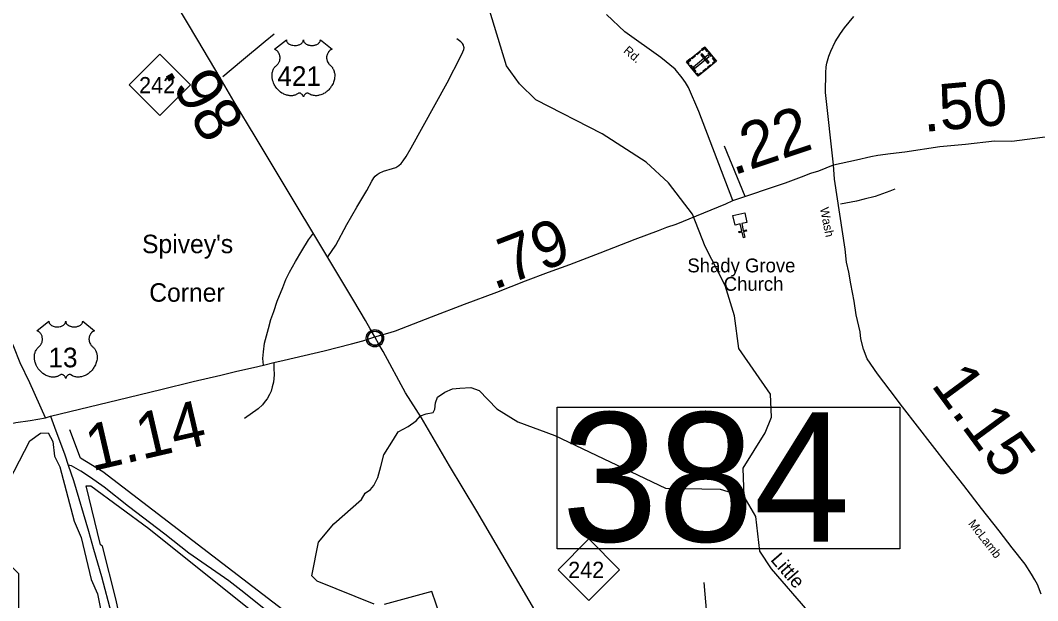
# Model space of a CAD drawing. Extents: x 2093524 to 2270757, y 289120 to 570408.
# Drawn here: x 2149355 to 2160382, y 523580 to 529870 of the extents above; entities that cross this region are included whole.
import ezdxf

# ---------------------------------------------------------------- set-up
doc = ezdxf.new("R2010")
doc.units = 0
for name, color, linetype in [('Exist Civil Demographics Community CELL', 7, 'Continuous'), ('Exist Civil Demographics Community Label', 7, 'Continuous'), ('Exist Cultural Cemetery CELL', 7, 'Continuous'), ('Exist Cultural Church CELL', 7, 'Continuous'), ('Exist Cultural Church Label', 7, 'Continuous'), ('Exist Hydrographic Creek Single Shore', 7, 'Continuous'), ('Exist Hydrographic Creek Single Shore Label', 7, 'Continuous'), ('Exist Hydrographic Misc Water Feature', 7, 'Continuous'), ('Exist Road Non-System Type 51', 7, 'Continuous'), ('Exist Road Primary NC Shield CELL', 7, 'Continuous'), ('Exist Road Primary NC Shield Number Label', 7, 'Continuous'), ('Exist Road Primary US Attributed', 7, 'Continuous'), ('Exist Road Primary US Mileage Hundredths English Label', 7, 'Continuous'), ('Exist Road Primary US Shield CELL', 7, 'Continuous'), ('Exist Road Primary US Shield Number Label', 7, 'Continuous'), ('Exist Road Secondary Mileage Hundredths English Label', 7, 'Continuous'), ('Exist Road Secondary Structure Standard Bridge Number Label', 7, 'Continuous'), ('Exist Road Secondary Type 51 Attributed', 7, 'Continuous'), ('Exist Road Secondary Type 51 Label', 7, 'Continuous')]:
    doc.layers.add(name, color=color, linetype=linetype)

msp = doc.modelspace()

# ---------------------------------------------------------------- linework, layer by layer
at = {"layer": 'Exist Civil Demographics Community CELL'}
msp.add_lwpolyline([(2153121, 526436), (2153122, 526442), (2153123, 526449), (2153126, 526456), (2153129, 526462), (2153133, 526467), (2153136, 526472), (2153140, 526477), (2153145, 526481), (2153150, 526486), (2153156, 526490), (2153161, 526493), (2153166, 526495), (2153171, 526497), (2153177, 526499), (2153181, 526500), (2153186, 526501), (2153190, 526502), (2153197, 526502), (2153201, 526502), (2153207, 526502), (2153212, 526501), (2153216, 526500), (2153221, 526498), (2153227, 526497), (2153233, 526494), (2153240, 526490), (2153245, 526487), (2153250, 526483), (2153253, 526479), (2153257, 526475), (2153261, 526470), (2153264, 526466), (2153267, 526461), (2153270, 526456), (2153272, 526451), (2153273, 526446), (2153275, 526441), (2153276, 526435), (2153276, 526430), (2153277, 526424), (2153276, 526418), (2153276, 526413), (2153275, 526407), (2153273, 526401), (2153271, 526395), (2153269, 526390), (2153266, 526384), (2153263, 526379), (2153259, 526374), (2153255, 526369), (2153250, 526364), (2153245, 526360), (2153240, 526357), (2153235, 526354), (2153229, 526351), (2153221, 526348), (2153215, 526347), (2153209, 526346), (2153204, 526345), (2153200, 526345), (2153194, 526345), (2153190, 526345), (2153184, 526346), (2153178, 526347), (2153174, 526349), (2153169, 526351), (2153164, 526353), (2153160, 526355), (2153153, 526359), (2153148, 526363), (2153143, 526368), (2153138, 526373), (2153135, 526376), (2153132, 526381), (2153128, 526388), (2153126, 526391), (2153125, 526395), (2153122, 526404), (2153121, 526411), (2153120, 526416), (2153120, 526422), (2153120, 526427), (2153120, 526433)], close=True, dxfattribs=at)
for radius in [94.3, 76.7]:
    msp.add_circle((2153198, 526424), radius, dxfattribs=at)
at = {"layer": 'Exist Cultural Cemetery CELL'}
for points in [[(2156773, 529580), (2156899, 529427), (2156703, 529265), (2156576, 529419)], [(2156682, 529506), (2156716, 529533), (2156723, 529525), (2156689, 529497)], [(2156746, 529506), (2156732, 529494), (2156807, 529403), (2156821, 529415)], [(2156739, 529553), (2156747, 529544), (2156772, 529565), (2156797, 529533), (2156806, 529540), (2156773, 529580)], [(2156820, 529523), (2156853, 529483), (2156844, 529476), (2156811, 529516)], [(2156597, 529393), (2156606, 529400), (2156592, 529417), (2156623, 529443), (2156616, 529452), (2156576, 529419)], [(2156630, 529463), (2156664, 529491), (2156671, 529482), (2156638, 529454)], [(2156820, 529478), (2156808, 529492), (2156651, 529363), (2156663, 529349)], [(2156802, 529362), (2156836, 529389), (2156843, 529380), (2156810, 529353)], [(2156866, 529399), (2156859, 529408), (2156884, 529428), (2156858, 529460), (2156866, 529467), (2156899, 529427)], [(2156622, 529382), (2156676, 529316), (2156667, 529309), (2156613, 529374)], [(2156682, 529290), (2156691, 529298), (2156705, 529281), (2156736, 529306), (2156743, 529298), (2156703, 529265)], [(2156751, 529320), (2156785, 529347), (2156792, 529338), (2156759, 529311)]]:
    msp.add_lwpolyline(points, close=True, dxfattribs=at)
at = {"layer": 'Exist Cultural Church CELL'}
msp.add_lwpolyline([(2157230, 527679), (2157174, 527666), (2157191, 527592), (2157222, 527599), (2157226, 527583), (2157194, 527576), (2157208, 527518), (2157192, 527514), (2157179, 527573), (2157148, 527566), (2157144, 527581), (2157175, 527588), (2157158, 527663), (2157102, 527650), (2157079, 527754), (2157206, 527783)], close=True, dxfattribs=at)
at = {"layer": 'Exist Hydrographic Creek Single Shore'}
for points in [[(2157200, 524708), (2157189, 525016), (2157429, 525399), (2157495, 525568), (2157485, 525817), (2157141, 526313), (2157097, 526665), (2156995, 526995), (2156776, 527419), (2156641, 527770), (2156381, 528110), (2156138, 528334), (2155661, 528639), (2154943, 529008), (2154767, 529182), (2154624, 529375), (2154429, 530015)], [(2153191, 523542), (2152573, 523791), (2152514, 523848), (2152587, 524214), (2152753, 524414), (2153051, 524677), (2153094, 524745), (2153152, 524786), (2153185, 524829), (2153230, 524916), (2153261, 525035), (2153293, 525159), (2153399, 525326), (2153449, 525410), (2153559, 525466), (2153645, 525529), (2153692, 525582), (2153755, 525606), (2153828, 525619), (2153846, 525656), (2153856, 525725), (2153878, 525784), (2153956, 525839), (2154038, 525875), (2154119, 525882), (2154236, 525889), (2154328, 525858), (2154520, 525657), (2154746, 525518), (2155147, 525369), (2156349, 524800), (2156941, 524789), (2157200, 524708)], [(2160404, 519090), (2160178, 519468), (2159877, 519691), (2159701, 519931), (2159591, 520189), (2159468, 521353), (2159358, 521670), (2158786, 522541), (2158752, 522666), (2158517, 522933), (2157890, 523470), (2157496, 523925), (2157369, 524117), (2157326, 524492), (2157200, 524708)], [(2153908, 523406), (2153815, 523680), (2153299, 523537)]]:
    msp.add_lwpolyline(points, dxfattribs=at)
at = {"layer": 'Exist Hydrographic Misc Water Feature'}
for points in [[(2149457, 525313), (2149573, 525396), (2149657, 525398), (2149707, 525305), (2149725, 525147), (2149784, 525031), (2149937, 524441), (2150013, 524265), (2150124, 523810), (2150191, 523652), (2150380, 522726), (2150447, 522610), (2151284, 521989), (2152998, 520850), (2153139, 520893), (2154233, 522009), (2154224, 522091), (2154148, 522198), (2153545, 522738), (2152309, 523396), (2150250, 524976), (2150008, 525125), (2149890, 525432)], [(2149470, 523131), (2149340, 523344), (2149337, 523869), (2149262, 523946), (2149203, 524062), (2149211, 524245), (2149035, 524426), (2149059, 524550), (2149457, 525313)], [(2152972, 521076), (2151115, 522373), (2150563, 522788), (2150392, 523585), (2150247, 524169), (2150222, 524186), (2150068, 524825), (2150118, 524824), (2150746, 524362), (2152143, 523245), (2153597, 522445), (2153982, 522073), (2153974, 522024), (2153063, 521078), (2152972, 521076)]]:
    msp.add_lwpolyline(points, dxfattribs=at)
at = {"layer": 'Exist Road Non-System Type 51'}
msp.add_line((2156982, 528511), (2157206, 527964), dxfattribs=at)
for points in [[(2152105, 529719), (2152007, 529640), (2151753, 529428), (2151551, 529259)], [(2152686, 527306), (2152773, 527432), (2152894, 527656), (2153002, 527845), (2153111, 528025), (2153166, 528128), (2153187, 528163), (2153200, 528182), (2153221, 528200), (2153246, 528214), (2153291, 528234), (2153388, 528263), (2153425, 528276), (2153459, 528297), (2153484, 528318), (2153503, 528346), (2153536, 528394), (2153591, 528487), (2153982, 529191), (2154130, 529483), (2154150, 529528), (2154161, 529553), (2154165, 529573), (2154163, 529583), (2154158, 529600), (2154146, 529619), (2154131, 529636), (2154086, 529670)], [(2149627, 525562), (2149458, 525940), (2149352, 526158), (2149283, 526330), (2149237, 526435), (2149195, 526532), (2149050, 526878), (2148869, 527312), (2148816, 527429), (2148741, 527607), (2148682, 527754), (2148646, 527858), (2148605, 527995), (2148562, 528144), (2148536, 528239), (2148495, 528389), (2148460, 528534), (2148434, 528653), (2148399, 528809), (2148389, 528897), (2148368, 529024), (2148367, 529094)], [(2158834, 528038), (2158778, 528017), (2158619, 527961), (2158501, 527930), (2158419, 527909), (2158246, 527878)], [(2151989, 526131), (2151983, 526206), (2151989, 526277), (2152002, 526371), (2152044, 526529), (2152071, 526627), (2152102, 526712), (2152139, 526826), (2152199, 526975), (2152233, 527062), (2152271, 527141), (2152337, 527257), (2152407, 527371), (2152480, 527490), (2152532, 527563)], [(2152101, 526161), (2152102, 526098), (2152105, 526028), (2152099, 525948), (2152086, 525896), (2152074, 525850), (2152055, 525813), (2152031, 525767), (2152009, 525743), (2151978, 525702), (2151932, 525658), (2151785, 525554)], [(2149681, 525578), (2149725, 525460), (2149836, 525159), (2149873, 525049)], [(2149873, 525049), (2149930, 524883), (2150095, 524334), (2150149, 524136), (2150234, 523843), (2150340, 523444)], [(2151996, 523491), (2151776, 523667), (2151613, 523793), (2151180, 524093), (2150922, 524302), (2150529, 524600), (2150262, 524810), (2150117, 524914), (2150012, 524983), (2149910, 525042), (2149873, 525049)]]:
    msp.add_lwpolyline(points, dxfattribs=at)
at = {"layer": 'Exist Road Primary NC Shield CELL'}
for points in [[(2150533, 529170), (2150866, 529503), (2151199, 529170), (2150866, 528837)], [(2155184, 523915), (2155517, 524248), (2155850, 523915), (2155517, 523582)]]:
    msp.add_lwpolyline(points, close=True, dxfattribs=at)
at = {"layer": 'Exist Road Primary US Attributed'}
for points in [[(2153196, 526439), (2153145, 526525), (2153095, 526615), (2152970, 526830), (2151900, 528611), (2151674, 528986), (2151520, 529248), (2151279, 529654), (2151032, 530065), (2150556, 530881)], [(2158167, 528302), (2158418, 528356), (2158573, 528393), (2158651, 528407), (2158785, 528426), (2158941, 528445), (2159320, 528503), (2159599, 528528), (2159913, 528564), (2160103, 528560), (2160797, 528652)], [(2157076, 527916), (2157648, 528108), (2157821, 528174), (2157924, 528212), (2158011, 528239), (2158167, 528302)], [(2153196, 526439), (2153365, 526486), (2153423, 526506), (2153810, 526656), (2154168, 526793), (2154519, 526924), (2154829, 527045), (2155081, 527140), (2155311, 527223), (2155640, 527350), (2156020, 527497), (2156272, 527590), (2156363, 527628), (2156463, 527662), (2156685, 527751), (2157001, 527880), (2157076, 527916)], [(2147340, 525029), (2147539, 525097), (2148071, 525218), (2148576, 525338), (2148979, 525434), (2149305, 525509), (2149460, 525534), (2149627, 525562), (2149681, 525578), (2150416, 525755), (2150876, 525870), (2151228, 525954), (2151528, 526025), (2151700, 526067), (2151883, 526108), (2151989, 526131), (2152101, 526161), (2152215, 526185), (2152647, 526288), (2152945, 526363), (2153068, 526397), (2153196, 526439)], [(2154930, 523477), (2154301, 524548), (2154005, 525040), (2153703, 525562), (2153530, 525834), (2153288, 526280), (2153246, 526352), (2153196, 526439)]]:
    msp.add_lwpolyline(points, dxfattribs=at)
at = {"layer": 'Exist Road Primary US Shield CELL'}
for points in [[(2152239, 529658), (2152239, 529653), (2152240, 529647), (2152241, 529644), (2152244, 529637), (2152249, 529630), (2152256, 529623), (2152264, 529616), (2152269, 529613), (2152278, 529608), (2152287, 529604), (2152299, 529601), (2152310, 529599), (2152322, 529597), (2152334, 529597), (2152348, 529598), (2152362, 529601), (2152369, 529603), (2152377, 529605), (2152384, 529608), (2152391, 529612), (2152397, 529616), (2152402, 529620), (2152409, 529626), (2152414, 529633), (2152417, 529637), (2152419, 529640), (2152421, 529648), (2152422, 529652), (2152423, 529659), (2152423, 529653), (2152424, 529649), (2152425, 529645), (2152426, 529642), (2152429, 529636), (2152432, 529631), (2152438, 529625), (2152441, 529621), (2152445, 529619), (2152453, 529613), (2152464, 529608), (2152469, 529605), (2152474, 529604), (2152480, 529602), (2152487, 529600), (2152494, 529599), (2152501, 529598), (2152508, 529597), (2152513, 529597), (2152520, 529597), (2152527, 529598), (2152533, 529598), (2152541, 529600), (2152546, 529601), (2152554, 529603), (2152561, 529605), (2152567, 529608), (2152575, 529612), (2152582, 529616), (2152586, 529620), (2152592, 529625), (2152597, 529631), (2152601, 529636), (2152603, 529641), (2152605, 529645), (2152606, 529651), (2152607, 529655), (2152607, 529659), (2152735, 529556), (2152732, 529555), (2152725, 529552), (2152720, 529549), (2152711, 529542), (2152707, 529539), (2152703, 529535), (2152700, 529532), (2152697, 529528), (2152693, 529523), (2152690, 529518), (2152686, 529512), (2152684, 529507), (2152680, 529497), (2152678, 529490), (2152677, 529485), (2152675, 529473), (2152675, 529468), (2152675, 529462), (2152675, 529457), (2152676, 529451), (2152677, 529445), (2152678, 529440), (2152679, 529434), (2152682, 529427), (2152685, 529420), (2152690, 529409), (2152698, 529398), (2152703, 529391), (2152709, 529386), (2152717, 529379), (2152721, 529375), (2152726, 529370), (2152734, 529361), (2152737, 529357), (2152740, 529352), (2152743, 529347), (2152747, 529341), (2152749, 529336), (2152753, 529325), (2152757, 529315), (2152758, 529309), (2152761, 529296), (2152762, 529290), (2152763, 529278), (2152763, 529263), (2152761, 529249), (2152759, 529232), (2152757, 529222), (2152753, 529211), (2152750, 529201), (2152744, 529186), (2152739, 529176), (2152732, 529163), (2152727, 529156), (2152722, 529148), (2152715, 529138), (2152707, 529128), (2152698, 529118), (2152690, 529110), (2152680, 529101), (2152674, 529096), (2152666, 529090), (2152654, 529082), (2152642, 529075), (2152632, 529070), (2152623, 529066), (2152612, 529062), (2152593, 529057), (2152586, 529055), (2152578, 529054), (2152570, 529053), (2152563, 529053), (2152553, 529053), (2152543, 529054), (2152533, 529055), (2152523, 529057), (2152513, 529060), (2152504, 529064), (2152494, 529068), (2152479, 529078), (2152474, 529081), (2152471, 529081), (2152465, 529082), (2152459, 529081), (2152454, 529078), (2152450, 529076), (2152445, 529073), (2152442, 529070), (2152437, 529066), (2152434, 529063), (2152432, 529060), (2152427, 529053), (2152426, 529049), (2152424, 529045), (2152423, 529039), (2152421, 529047), (2152418, 529052), (2152415, 529057), (2152413, 529061), (2152408, 529066), (2152404, 529070), (2152399, 529074), (2152394, 529077), (2152390, 529079), (2152386, 529080), (2152382, 529082), (2152378, 529082), (2152375, 529082), (2152370, 529081), (2152365, 529077), (2152359, 529073), (2152353, 529069), (2152346, 529065), (2152341, 529063), (2152334, 529060), (2152327, 529058), (2152319, 529056), (2152311, 529054), (2152304, 529053), (2152296, 529053), (2152289, 529052), (2152282, 529052), (2152275, 529053), (2152268, 529054), (2152258, 529055), (2152250, 529057), (2152241, 529059), (2152233, 529062), (2152223, 529065), (2152212, 529071), (2152203, 529075), (2152191, 529082), (2152176, 529092), (2152164, 529102), (2152156, 529109), (2152144, 529122), (2152136, 529130), (2152125, 529144), (2152118, 529155), (2152113, 529163), (2152106, 529175), (2152103, 529183), (2152098, 529194), (2152094, 529205), (2152091, 529215), (2152089, 529221), (2152087, 529232), (2152085, 529240), (2152084, 529251), (2152083, 529262), (2152083, 529272), (2152083, 529281), (2152084, 529291), (2152086, 529302), (2152088, 529311), (2152090, 529318), (2152092, 529326), (2152096, 529335), (2152100, 529343), (2152104, 529350), (2152109, 529358), (2152114, 529364), (2152121, 529371), (2152128, 529378), (2152134, 529383), (2152142, 529390), (2152145, 529395), (2152150, 529401), (2152154, 529406), (2152157, 529412), (2152161, 529419), (2152163, 529425), (2152166, 529433), (2152167, 529439), (2152169, 529447), (2152170, 529455), (2152170, 529464), (2152170, 529471), (2152169, 529480), (2152167, 529489), (2152165, 529496), (2152162, 529505), (2152159, 529511), (2152154, 529519), (2152149, 529527), (2152143, 529534), (2152138, 529539), (2152132, 529544), (2152127, 529547), (2152120, 529551), (2152114, 529554), (2152110, 529556)], [(2149663, 526608), (2149663, 526603), (2149665, 526596), (2149666, 526593), (2149669, 526587), (2149673, 526580), (2149680, 526572), (2149688, 526566), (2149693, 526563), (2149702, 526558), (2149712, 526554), (2149723, 526551), (2149734, 526548), (2149747, 526547), (2149759, 526547), (2149772, 526548), (2149787, 526551), (2149793, 526552), (2149801, 526555), (2149808, 526558), (2149816, 526562), (2149822, 526566), (2149826, 526569), (2149833, 526576), (2149839, 526583), (2149841, 526586), (2149843, 526590), (2149846, 526598), (2149846, 526601), (2149847, 526608), (2149847, 526602), (2149848, 526599), (2149849, 526595), (2149851, 526591), (2149853, 526586), (2149856, 526581), (2149862, 526574), (2149866, 526571), (2149869, 526568), (2149878, 526562), (2149888, 526557), (2149893, 526555), (2149898, 526553), (2149905, 526551), (2149911, 526550), (2149918, 526548), (2149925, 526547), (2149932, 526547), (2149938, 526547), (2149945, 526547), (2149951, 526547), (2149958, 526548), (2149965, 526549), (2149971, 526550), (2149978, 526553), (2149985, 526555), (2149992, 526558), (2150000, 526562), (2150006, 526566), (2150011, 526570), (2150016, 526575), (2150022, 526581), (2150025, 526586), (2150027, 526590), (2150029, 526595), (2150030, 526600), (2150031, 526605), (2150031, 526608), (2150160, 526506), (2150157, 526505), (2150150, 526501), (2150144, 526498), (2150135, 526492), (2150131, 526489), (2150128, 526485), (2150124, 526481), (2150121, 526478), (2150117, 526472), (2150114, 526467), (2150111, 526462), (2150108, 526457), (2150104, 526446), (2150102, 526440), (2150101, 526434), (2150100, 526423), (2150099, 526417), (2150099, 526412), (2150100, 526406), (2150100, 526401), (2150101, 526395), (2150102, 526390), (2150104, 526384), (2150106, 526377), (2150109, 526370), (2150115, 526359), (2150122, 526347), (2150128, 526341), (2150133, 526335), (2150141, 526329), (2150145, 526325), (2150150, 526320), (2150158, 526311), (2150161, 526306), (2150165, 526301), (2150168, 526296), (2150171, 526291), (2150173, 526286), (2150178, 526275), (2150181, 526264), (2150183, 526259), (2150185, 526246), (2150186, 526240), (2150187, 526227), (2150187, 526212), (2150186, 526198), (2150183, 526182), (2150181, 526172), (2150178, 526161), (2150174, 526151), (2150168, 526136), (2150163, 526125), (2150156, 526113), (2150152, 526105), (2150146, 526097), (2150140, 526088), (2150132, 526078), (2150122, 526068), (2150115, 526060), (2150105, 526051), (2150098, 526046), (2150090, 526039), (2150078, 526032), (2150066, 526025), (2150056, 526020), (2150048, 526016), (2150036, 526012), (2150017, 526006), (2150010, 526005), (2150002, 526004), (2149994, 526003), (2149987, 526002), (2149977, 526002), (2149967, 526003), (2149958, 526005), (2149948, 526007), (2149937, 526010), (2149928, 526013), (2149919, 526018), (2149903, 526028), (2149898, 526030), (2149896, 526031), (2149890, 526031), (2149884, 526030), (2149878, 526028), (2149874, 526026), (2149869, 526023), (2149866, 526020), (2149861, 526016), (2149858, 526012), (2149856, 526010), (2149852, 526002), (2149850, 525999), (2149848, 525995), (2149847, 525988), (2149845, 525996), (2149842, 526002), (2149840, 526006), (2149837, 526010), (2149832, 526016), (2149828, 526019), (2149824, 526023), (2149818, 526026), (2149814, 526029), (2149810, 526030), (2149806, 526031), (2149802, 526031), (2149799, 526031), (2149795, 526030), (2149789, 526026), (2149783, 526022), (2149777, 526019), (2149770, 526015), (2149765, 526012), (2149759, 526010), (2149751, 526008), (2149743, 526006), (2149735, 526004), (2149728, 526003), (2149721, 526002), (2149714, 526002), (2149706, 526002), (2149700, 526003), (2149692, 526003), (2149682, 526005), (2149674, 526006), (2149666, 526009), (2149657, 526012), (2149647, 526015), (2149636, 526020), (2149628, 526024), (2149615, 526032), (2149600, 526042), (2149588, 526051), (2149580, 526059), (2149568, 526071), (2149561, 526079), (2149549, 526094), (2149542, 526105), (2149538, 526112), (2149531, 526125), (2149527, 526133), (2149522, 526144), (2149518, 526154), (2149515, 526164), (2149513, 526171), (2149511, 526182), (2149509, 526189), (2149508, 526200), (2149507, 526212), (2149507, 526222), (2149507, 526231), (2149508, 526241), (2149510, 526251), (2149512, 526261), (2149514, 526267), (2149517, 526275), (2149520, 526284), (2149525, 526293), (2149529, 526300), (2149534, 526307), (2149539, 526314), (2149545, 526321), (2149552, 526327), (2149558, 526333), (2149566, 526340), (2149570, 526344), (2149574, 526350), (2149578, 526356), (2149581, 526361), (2149585, 526369), (2149587, 526374), (2149590, 526383), (2149592, 526389), (2149593, 526397), (2149594, 526404), (2149595, 526413), (2149594, 526421), (2149593, 526430), (2149592, 526438), (2149590, 526446), (2149587, 526454), (2149584, 526461), (2149579, 526469), (2149573, 526477), (2149568, 526483), (2149562, 526489), (2149556, 526493), (2149551, 526497), (2149545, 526501), (2149538, 526504), (2149534, 526506)]]:
    msp.add_lwpolyline(points, close=True, dxfattribs=at)
at = {"layer": 'Exist Road Secondary Structure Standard Bridge Number Label'}
msp.add_lwpolyline([(2155173, 525677), (2158889, 525677), (2158889, 524141), (2155173, 524141)], close=True, dxfattribs=at)
msp.add_lwpolyline([(2159854, 519335), (2156955, 521594), (2156766, 523778)], dxfattribs=at)
at = {"layer": 'Exist Road Secondary Type 51 Attributed'}
for points in [[(2157076, 527916), (2156710, 528882), (2156598, 529143), (2156566, 529195), (2156527, 529247), (2156451, 529340), (2156296, 529467), (2155906, 529745), (2155707, 529933)], [(2158167, 528302), (2158081, 529089), (2158084, 529300), (2158091, 529364), (2158097, 529406), (2158118, 529480), (2158140, 529536), (2158185, 529637), (2158245, 529726), (2158289, 529788), (2158390, 529913)], [(2160421, 523650), (2160379, 523753), (2160351, 523807), (2160314, 523868), (2160245, 523974), (2160105, 524152), (2159963, 524335), (2159773, 524579), (2159582, 524827), (2159406, 525053), (2158915, 525680), (2158784, 525859), (2158645, 526037), (2158534, 526201), (2158495, 526304), (2158466, 526418), (2158458, 526495), (2158413, 526677), (2158392, 526824), (2158358, 527012), (2158334, 527141), (2158308, 527249), (2158294, 527391), (2158181, 528147), (2158167, 528302)]]:
    msp.add_lwpolyline(points, dxfattribs=at)

# ---------------------------------------------------------------- texts
at = {"layer": 'Exist Civil Demographics Community Label'}
for s, p in [("Spivey's", (2150674, 527346)), ('Corner', (2150752, 526820))]:
    msp.add_text(s, height=200, dxfattribs=at).set_placement(p)
at = {"layer": 'Exist Cultural Church Label'}
for s, p in [('Shady Grove', (2156585, 527138)), ('Church', (2156979, 526938))]:
    msp.add_text(s, height=150, dxfattribs=at).set_placement(p)
at = {"layer": 'Exist Hydrographic Creek Single Shore Label'}
msp.add_text('Little', height=150, rotation=310.9552, dxfattribs=at).set_placement((2157479, 524019))
at = {"layer": 'Exist Road Primary NC Shield Number Label'}
for p in [(2150642, 529080), (2155293, 523826)]:
    msp.add_text('242', height=175, dxfattribs=at).set_placement(p)
at = {"layer": 'Exist Road Primary US Mileage Hundredths English Label'}
for s, rotation, p in [('.98', 300.2806, (2150902, 529314)), ('.50', 5.1958, (2159147, 528659)), ('.22', 18.5257, (2157083, 528187)), ('.79', 21.1026, (2154488, 526945)), ('1.14', 13.0586, (2150130, 524981))]:
    msp.add_text(s, height=500, rotation=rotation, dxfattribs=at).set_placement(p)
at = {"layer": 'Exist Road Primary US Shield Number Label'}
for s, p in [('421', (2152140, 529159)), ('13', (2149659, 526109))]:
    msp.add_text(s, height=212.5, dxfattribs=at).set_placement(p)
at = {"layer": 'Exist Road Secondary Mileage Hundredths English Label'}
msp.add_text('1.15', height=500, rotation=306.3955, dxfattribs=at).set_placement((2159217, 525917))
at = {"layer": 'Exist Road Secondary Structure Standard Bridge Number Label'}
msp.add_text('384', height=1400, dxfattribs=at).set_placement((2155223, 524220))
at = {"layer": 'Exist Road Secondary Type 51 Label'}
for s, rotation, p in [('Rd.', 319.4192, (2155885, 529529)), ('Wash', 281.3965, (2158021, 527832)), ('McLamb', 307.9577, (2159624, 524413))]:
    msp.add_text(s, height=95, rotation=rotation, dxfattribs=at).set_placement(p)

doc.saveas('drawing.dxf')
